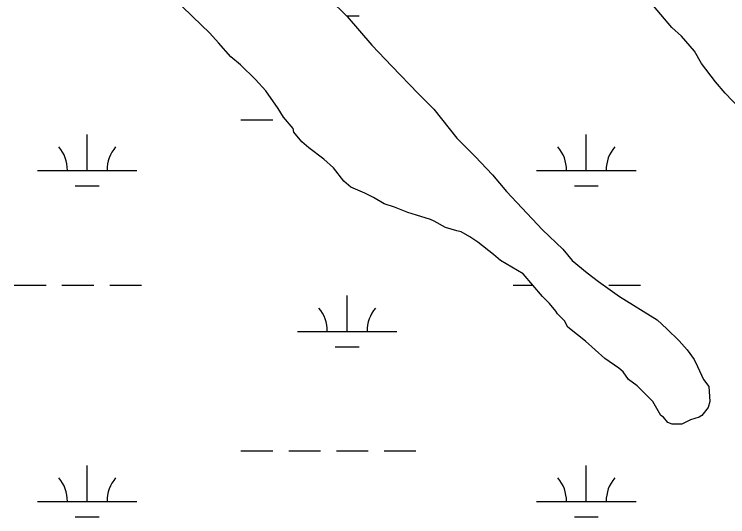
# Model space of a CAD drawing. Extents: x 3177185 to 3215018, y 812988 to 838321.
# Drawn here: x 3208957 to 3209675, y 819816 to 820321 of the extents above; entities that cross this region are included whole.
import ezdxf

# ---------------------------------------------------------------- set-up
doc = ezdxf.new("R2010")
doc.units = 0
doc.layers.add('V-SITE-VEGE', color=7, linetype='Continuous')
doc.layers.add('V-WETL-SWMP', color=7, linetype='Continuous')

msp = doc.modelspace()

# ---------------------------------------------------------------- linework, layer by layer
at = {"layer": 'V-SITE-VEGE'}
for p, q in [((3209273.45, 820336.92), (3209291.95, 820318.46)), ((3209136.2, 820318.32), (3209125.63, 820328.87)), ((3209618.42, 820307.31), (3209599.92, 820329.29)), ((3209153.81, 820301.62), (3209136.2, 820318.32)), ((3209291.95, 820318.46), (3209316.61, 820289.44)), ((3209628.1, 820298.51), (3209618.42, 820307.31)), ((3209162.62, 820291.95), (3209153.81, 820301.62)), ((3209641.31, 820283.57), (3209628.1, 820298.51)), ((3209174.95, 820277.88), (3209162.62, 820291.95)), ((3209316.61, 820289.44), (3209336.87, 820268.34)), ((3209648.36, 820271.26), (3209641.31, 820283.57)), ((3209184.64, 820269.97), (3209174.95, 820277.88)), ((3209199.61, 820255.02), (3209184.64, 820269.97)), ((3209336.87, 820268.34), (3209363.29, 820241.09)), ((3209662.46, 820252.79), (3209648.36, 820271.26)), ((3209210.18, 820243.59), (3209199.61, 820255.02)), ((3209672.15, 820241.36), (3209662.46, 820252.79)), ((3209222.52, 820226.01), (3209210.18, 820243.59)), ((3209363.29, 820241.09), (3209379.14, 820225.26)), ((3209687.12, 820225.53), (3209672.15, 820241.36)), ((3209227.8, 820217.21), (3209222.52, 820226.01)), ((3209379.14, 820225.26), (3209402.04, 820196.24)), ((3209237.49, 820205.78), (3209227.8, 820217.21)), ((3209238.37, 820202.26), (3209237.49, 820205.78)), ((3209246.3, 820192.59), (3209238.37, 820202.26)), ((3209253.35, 820186.44), (3209246.3, 820192.59)), ((3209402.04, 820196.24), (3209420.54, 820177.78)), ((3209268.31, 820175.01), (3209253.35, 820186.44)), ((3209278, 820166.22), (3209268.31, 820175.01)), ((3209420.54, 820177.78), (3209438.16, 820159.32)), ((3209288.57, 820153.03), (3209278, 820166.22)), ((3209438.16, 820159.32), (3209452.25, 820142.61)), ((3209295.62, 820146.88), (3209288.57, 820153.03)), ((3209309.7, 820140.73), (3209295.62, 820146.88)), ((3209452.25, 820142.61), (3209488.36, 820103.93)), ((3209318.51, 820136.34), (3209309.7, 820140.73)), ((3209329.07, 820130.19), (3209318.51, 820136.34)), ((3209339.63, 820126.67), (3209329.07, 820130.19)), ((3209352.83, 820121.41), (3209339.63, 820126.67)), ((3209361.64, 820118.78), (3209352.83, 820121.41)), ((3209375.72, 820114.39), (3209361.64, 820118.78)), ((3209379.24, 820112.63), (3209375.72, 820114.39)), ((3209390.69, 820106.48), (3209379.24, 820112.63)), ((3209402.13, 820102.97), (3209390.69, 820106.48)), ((3209406.53, 820102.09), (3209402.13, 820102.97)), ((3209415.33, 820096.82), (3209406.53, 820102.09)), ((3209488.36, 820103.93), (3209508.62, 820084.59)), ((3209423.26, 820091.55), (3209415.33, 820096.82)), ((3209439.11, 820079.24), (3209423.26, 820091.55)), ((3209446.15, 820073.09), (3209439.11, 820079.24)), ((3209508.62, 820084.59), (3209518.3, 820073.16)), ((3209469.04, 820059.91), (3209446.15, 820073.09)), ((3209518.3, 820073.16), (3209533.27, 820060.85)), ((3209488.42, 820037.05), (3209469.04, 820059.91)), ((3209533.27, 820060.85), (3209544.72, 820052.06)), ((3209544.72, 820052.06), (3209565.85, 820037.12)), ((3209495.46, 820030.02), (3209488.42, 820037.05)), ((3209565.85, 820037.12), (3209603.71, 820013.39)), ((3209501.63, 820022.1), (3209495.46, 820030.02)), ((3209503.39, 820019.46), (3209501.63, 820022.1)), ((3209510.44, 820012.43), (3209503.39, 820019.46)), ((3209603.71, 820013.39), (3209613.4, 820004.6)), ((3209513.96, 820006.28), (3209510.44, 820012.43)), ((3209523.65, 819998.36), (3209513.96, 820006.28)), ((3209613.4, 820004.6), (3209625.73, 819992.3)), ((3209531.57, 819992.21), (3209523.65, 819998.36)), ((3209550.95, 819974.63), (3209531.57, 819992.21)), ((3209625.73, 819992.3), (3209633.66, 819983.5)), ((3209633.66, 819983.5), (3209640.7, 819973.83)), ((3209565.04, 819964.96), (3209550.95, 819974.63)), ((3209640.7, 819973.83), (3209644.23, 819966.79)), ((3209569.44, 819961.45), (3209565.04, 819964.96)), ((3209644.23, 819966.79), (3209650.4, 819953.6)), ((3209574.73, 819953.53), (3209569.44, 819961.45)), ((3209583.53, 819947.38), (3209574.73, 819953.53)), ((3209650.4, 819953.6), (3209655.69, 819946.57)), ((3209599.38, 819931.56), (3209583.53, 819947.38)), ((3209655.69, 819946.57), (3209656.58, 819931.61)), ((3209607.31, 819917.48), (3209599.38, 819931.56)), ((3209656.58, 819931.61), (3209654.82, 819925.45)), ((3209654.82, 819925.45), (3209648.67, 819917.52)), ((3209609.96, 819915.73), (3209607.31, 819917.48)), ((3209614.36, 819910.45), (3209609.96, 819915.73)), ((3209637.24, 819913.11), (3209628.44, 819908.7)), ((3209646.03, 819915.76), (3209637.24, 819913.11)), ((3209648.67, 819917.52), (3209646.03, 819915.76)), ((3209618.76, 819908.69), (3209614.36, 819910.45)), ((3209628.44, 819908.7), (3209618.76, 819908.69))]:
    msp.add_line(p, q, dxfattribs=at)
at = {"layer": 'V-WETL-SWMP'}
for p, q in [((3209273.45, 820336.92), (3209291.95, 820318.46)), ((3209136.2, 820318.32), (3209125.63, 820328.87)), ((3209618.41, 820307.3), (3209599.92, 820329.29)), ((3209153.81, 820301.62), (3209136.2, 820318.32)), ((3209291.24, 820319.17), (3209303.93, 820319.17)), ((3209291.95, 820318.46), (3209316.61, 820289.44)), ((3209628.1, 820298.51), (3209618.41, 820307.3)), ((3209162.62, 820291.95), (3209153.81, 820301.62)), ((3209641.31, 820283.57), (3209628.1, 820298.51)), ((3209174.95, 820277.88), (3209162.62, 820291.95)), ((3209316.61, 820289.44), (3209336.87, 820268.34)), ((3209648.36, 820271.25), (3209641.31, 820283.57)), ((3209184.64, 820269.97), (3209174.95, 820277.88)), ((3209199.61, 820255.02), (3209184.64, 820269.97)), ((3209336.87, 820268.34), (3209363.29, 820241.09)), ((3209662.46, 820252.79), (3209648.36, 820271.25)), ((3209210.18, 820243.59), (3209199.61, 820255.02)), ((3209672.15, 820241.36), (3209662.46, 820252.79)), ((3209222.51, 820226.01), (3209210.18, 820243.59)), ((3209363.29, 820241.09), (3209379.14, 820225.26)), ((3209687.12, 820225.53), (3209672.15, 820241.36)), ((3209227.8, 820217.21), (3209222.51, 820226.01)), ((3209379.14, 820225.26), (3209402.05, 820196.24)), ((3209185.08, 820214.53), (3209217.08, 820214.53)), ((3209237.49, 820205.78), (3209227.8, 820217.21)), ((3209030.49, 820163.78), (3209030.49, 820199.78)), ((3209238.37, 820202.26), (3209237.49, 820205.78)), ((3209246.3, 820192.59), (3209238.37, 820202.26)), ((3209532.4, 820163.78), (3209532.4, 820199.78)), ((3209253.35, 820186.44), (3209246.3, 820192.59)), ((3209402.05, 820196.24), (3209420.54, 820177.78)), ((3209268.31, 820175.01), (3209253.35, 820186.44)), ((3209278, 820166.22), (3209268.31, 820175.01)), ((3209420.54, 820177.78), (3209438.16, 820159.32)), ((3208980.49, 820163.78), (3209080.49, 820163.78)), ((3209288.57, 820153.03), (3209278, 820166.22)), ((3209482.4, 820163.78), (3209582.4, 820163.78)), ((3209438.16, 820159.32), (3209452.25, 820142.61)), ((3209295.62, 820146.87), (3209288.57, 820153.03)), ((3209018.49, 820148.35), (3209042.49, 820148.35)), ((3209309.7, 820140.73), (3209295.62, 820146.87)), ((3209452.25, 820142.61), (3209488.36, 820103.93)), ((3209520.4, 820148.35), (3209544.4, 820148.35)), ((3209318.51, 820136.34), (3209309.7, 820140.73)), ((3209329.07, 820130.19), (3209318.51, 820136.34)), ((3209339.63, 820126.67), (3209329.07, 820130.19)), ((3209352.84, 820121.41), (3209339.63, 820126.67)), ((3209361.64, 820118.77), (3209352.84, 820121.41)), ((3209375.72, 820114.39), (3209361.64, 820118.77)), ((3209379.24, 820112.63), (3209375.72, 820114.39)), ((3209390.69, 820106.48), (3209379.24, 820112.63)), ((3209402.13, 820102.97), (3209390.69, 820106.48)), ((3209406.53, 820102.09), (3209402.13, 820102.97)), ((3209415.33, 820096.82), (3209406.53, 820102.09)), ((3209488.36, 820103.93), (3209508.62, 820084.59)), ((3209423.26, 820091.55), (3209415.33, 820096.82)), ((3209439.11, 820079.24), (3209423.26, 820091.55)), ((3209446.15, 820073.09), (3209439.11, 820079.24)), ((3209508.62, 820084.59), (3209518.31, 820073.15)), ((3209469.04, 820059.91), (3209446.15, 820073.09)), ((3209518.31, 820073.15), (3209533.28, 820060.85)), ((3209488.42, 820037.05), (3209469.04, 820059.91)), ((3209533.28, 820060.85), (3209544.72, 820052.06)), ((3209544.72, 820052.06), (3209565.85, 820037.12)), ((3208957.08, 820048.35), (3208989.08, 820048.35)), ((3209005.08, 820048.35), (3209037.08, 820048.35)), ((3209053.08, 820048.35), (3209085.08, 820048.35)), ((3209458.99, 820048.35), (3209478.84, 820048.35)), ((3209554.99, 820048.35), (3209586.99, 820048.35)), ((3209291.93, 820001.92), (3209291.93, 820037.92)), ((3209495.47, 820030.02), (3209488.42, 820037.05)), ((3209565.85, 820037.12), (3209603.71, 820013.39)), ((3209501.63, 820022.1), (3209495.47, 820030.02)), ((3209503.39, 820019.47), (3209501.63, 820022.1)), ((3209510.44, 820012.43), (3209503.39, 820019.47)), ((3209603.71, 820013.39), (3209613.4, 820004.6)), ((3209513.96, 820006.28), (3209510.44, 820012.43)), ((3209523.65, 819998.36), (3209513.96, 820006.28)), ((3209241.93, 820001.92), (3209341.93, 820001.92)), ((3209613.4, 820004.6), (3209625.73, 819992.29)), ((3209531.58, 819992.21), (3209523.65, 819998.36)), ((3209550.95, 819974.63), (3209531.58, 819992.21)), ((3209625.73, 819992.29), (3209633.66, 819983.5)), ((3209279.93, 819986.49), (3209303.93, 819986.49)), ((3209633.66, 819983.5), (3209640.7, 819973.83)), ((3209565.04, 819964.96), (3209550.95, 819974.63)), ((3209640.7, 819973.83), (3209644.23, 819966.79)), ((3209569.44, 819961.45), (3209565.04, 819964.96)), ((3209644.23, 819966.79), (3209650.4, 819953.6)), ((3209574.73, 819953.53), (3209569.44, 819961.45)), ((3209583.53, 819947.38), (3209574.73, 819953.53)), ((3209650.4, 819953.6), (3209655.69, 819946.56)), ((3209599.38, 819931.56), (3209583.53, 819947.38)), ((3209655.69, 819946.56), (3209656.58, 819931.61)), ((3209607.32, 819917.48), (3209599.38, 819931.56)), ((3209656.58, 819931.61), (3209654.82, 819925.44)), ((3209654.82, 819925.44), (3209648.67, 819917.52)), ((3209609.96, 819915.73), (3209607.32, 819917.48)), ((3209614.36, 819910.45), (3209609.96, 819915.73)), ((3209637.24, 819913.11), (3209628.44, 819908.7)), ((3209646.03, 819915.76), (3209637.24, 819913.11)), ((3209648.67, 819917.52), (3209646.03, 819915.76)), ((3209618.76, 819908.69), (3209614.36, 819910.45)), ((3209628.44, 819908.7), (3209618.76, 819908.69)), ((3209185.08, 819881.85), (3209217.08, 819881.85)), ((3209233.08, 819881.85), (3209265.08, 819881.85)), ((3209281.08, 819881.85), (3209313.08, 819881.85)), ((3209329.08, 819881.85), (3209361.08, 819881.85)), ((3209030.49, 819831.11), (3209030.49, 819867.11)), ((3209532.4, 819831.11), (3209532.4, 819867.11)), ((3208980.49, 819831.11), (3209080.49, 819831.11)), ((3209482.4, 819831.11), (3209582.4, 819831.11)), ((3209018.49, 819815.68), (3209042.49, 819815.68)), ((3209520.4, 819815.68), (3209544.4, 819815.68))]:
    msp.add_line(p, q, dxfattribs=at)
for centre, start, end in [((3208975.25, 820164.26), 359.22818, 40.77184), ((3209085.73, 820164.26), 139.22818, 180.77184), ((3209477.16, 820164.26), 359.22818, 40.77184), ((3209587.64, 820164.26), 139.22818, 180.77184), ((3209236.68, 820002.4), 359.22818, 40.77184), ((3209347.17, 820002.4), 139.22818, 180.77184), ((3208975.25, 819831.58), 359.22818, 40.77184), ((3209085.73, 819831.58), 139.22818, 180.77184), ((3209477.16, 819831.58), 359.22818, 40.77184), ((3209587.64, 819831.58), 139.22818, 180.77184)]:
    msp.add_arc(centre, 35.25, start, end, dxfattribs=at)

doc.saveas('drawing.dxf')
